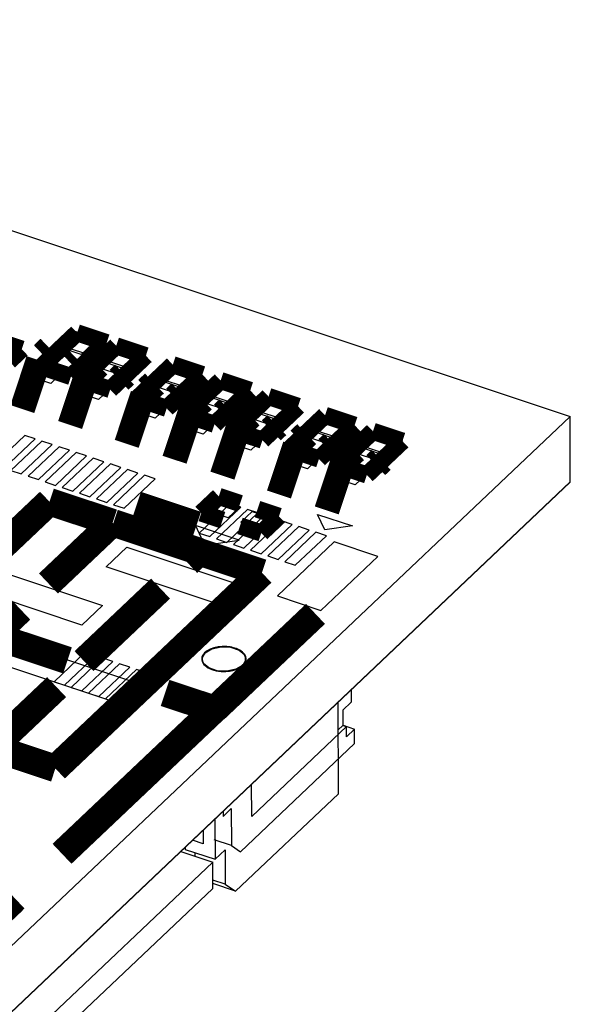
# Model space of a CAD drawing. Extents: x 0 to 1189, y 0 to 841.
# Tile 290 of 297: x 651.87 to 656.71, y 551.4 to 560.05. Entities that reach past the tile are written whole.
import ezdxf

# ---------------------------------------------------------------- set-up
doc = ezdxf.new("R2010")
doc.units = 0
doc.header["$LTSCALE"] = 65.395
doc.layers.get('0').update_dxf_attribs({"linetype": 'CONTINUOUS'})

msp = doc.modelspace()

# ---------------------------------------------------------------- linework, layer by layer
at = {"color": 7, "linetype": 'Continuous'}
for p, q in [((628.5176, 565.9422), (656.7063, 556.5637)), ((652.1675, 557.1888), (652.3129, 557.3266)), ((652.3129, 557.3266), (652.5574, 557.2452)), ((652.5574, 557.2452), (652.4121, 557.1075)), ((652.4121, 557.1075), (652.1675, 557.1888)), ((652.5879, 557.049), (652.7332, 557.1867)), ((652.7332, 557.1867), (652.9777, 557.1053)), ((651.8993, 556.9346), (652.0446, 557.0723)), ((652.0446, 557.0723), (652.2892, 556.991)), ((652.8324, 556.9676), (652.5879, 557.049)), ((652.9777, 557.1053), (652.8324, 556.9676)), ((652.2892, 556.991), (652.1439, 556.8532)), ((653.0846, 556.8837), (653.2299, 557.0214)), ((653.2299, 557.0214), (653.4745, 556.9401)), ((652.1439, 556.8532), (651.8993, 556.9346)), ((652.3196, 556.7948), (652.465, 556.9325)), ((652.465, 556.9325), (652.7095, 556.8511)), ((653.3292, 556.8023), (653.0846, 556.8837)), ((653.4745, 556.9401), (653.3292, 556.8023)), ((653.5049, 556.7439), (653.6503, 556.8816)), ((653.6503, 556.8816), (653.8948, 556.8002)), ((652.5642, 556.7134), (652.3196, 556.7948)), ((652.7095, 556.8511), (652.5642, 556.7134)), ((653.8948, 556.8002), (653.7495, 556.6625)), ((652.8164, 556.6295), (652.9617, 556.7672)), ((652.9617, 556.7672), (653.2063, 556.6859)), ((653.7495, 556.6625), (653.5049, 556.7439)), ((653.9253, 556.604), (654.0706, 556.7417)), ((654.0706, 556.7417), (654.3152, 556.6604)), ((653.0609, 556.5481), (652.8164, 556.6295)), ((653.2063, 556.6859), (653.0609, 556.5481)), ((653.2367, 556.4896), (653.382, 556.6274)), ((653.382, 556.6274), (653.6266, 556.546)), ((654.3152, 556.6604), (654.1698, 556.5226)), ((656.7063, 556.5637), (634.6239, 535.6352)), ((653.6266, 556.546), (653.4813, 556.4083)), ((654.1698, 556.5226), (653.9253, 556.604)), ((654.422, 556.4387), (654.5674, 556.5765)), ((654.5674, 556.5765), (654.8119, 556.4951)), ((656.7076, 555.9849), (656.7063, 556.5637)), ((653.4813, 556.4083), (653.2367, 556.4896)), ((653.657, 556.3498), (653.8024, 556.4875)), ((653.8024, 556.4875), (654.0469, 556.4062)), ((654.8119, 556.4951), (654.6666, 556.3574)), ((654.0469, 556.4062), (653.9016, 556.2684)), ((654.6666, 556.3574), (654.422, 556.4387)), ((654.8423, 556.2989), (654.9877, 556.4366)), ((654.9877, 556.4366), (655.2322, 556.3553)), ((655.2322, 556.3553), (655.0869, 556.2175)), ((653.9016, 556.2684), (653.657, 556.3498)), ((654.1538, 556.1845), (654.2991, 556.3223)), ((654.2991, 556.3223), (654.5437, 556.2409)), ((655.0869, 556.2175), (654.8423, 556.2989)), ((654.3983, 556.1032), (654.1538, 556.1845)), ((654.5437, 556.2409), (654.3983, 556.1032)), ((654.5741, 556.0447), (654.7194, 556.1824)), ((654.7194, 556.1824), (654.964, 556.1011)), ((654.964, 556.1011), (654.8187, 555.9633)), ((654.8187, 555.9633), (654.5741, 556.0447)), ((656.7076, 555.9849), (634.6252, 535.0563)), ((653.5392, 555.7256), (653.6391, 555.8203)), ((653.6391, 555.8203), (653.8013, 555.7664)), ((653.8013, 555.7664), (653.7014, 555.6717)), ((653.7014, 555.6717), (653.5392, 555.7256)), ((653.8126, 555.6347), (653.9126, 555.7294)), ((653.9126, 555.7294), (654.0747, 555.6754)), ((654.0747, 555.6754), (653.9748, 555.5807)), ((654.5501, 555.5664), (654.4881, 555.7034)), ((654.4881, 555.7034), (654.7938, 555.6017)), ((653.4162, 555.6049), (653.4937, 555.4337)), ((653.7983, 555.4778), (653.4162, 555.6049)), ((653.9748, 555.5807), (653.8126, 555.6347)), ((654.7938, 555.6017), (654.5501, 555.5664)), ((652.6303, 555.2421), (652.812, 555.4143)), ((652.812, 555.4143), (653.8055, 555.0837)), ((653.4937, 555.4337), (653.7983, 555.4778)), ((651.6057, 555.2341), (652.5992, 554.9035)), ((653.6238, 554.9115), (652.6303, 555.2421)), ((652.4175, 554.7314), (651.424, 555.0619)), ((653.8055, 555.0837), (653.6238, 554.9115)), ((652.5992, 554.9035), (652.4175, 554.7314)), ((651.722, 554.3812), (651.9037, 554.5534)), ((651.9037, 554.5534), (652.8972, 554.2228)), ((652.7155, 554.0507), (651.722, 554.3812)), ((653.4846, 554.3971), (653.4889, 554.3908)), ((653.7644, 554.341), (653.7745, 554.3447)), ((652.8972, 554.2228), (652.7155, 554.0507)), ((654.7815, 554.1594), (654.7817, 554.0527)), ((654.67, 553.25), (654.6683, 554.0521)), ((654.7102, 553.9849), (654.7817, 554.0527)), ((654.7102, 553.9849), (654.7105, 553.8489)), ((654.6688, 553.8094), (654.7105, 553.8489)), ((654.7105, 553.8489), (654.7406, 553.8389)), ((654.711, 553.8506), (654.8123, 553.8169)), ((653.9091, 553.0509), (654.7406, 553.8389)), ((654.7408, 553.7492), (654.7406, 553.8389)), ((654.7408, 553.7492), (654.8123, 553.8169)), ((654.8125, 553.6896), (654.8123, 553.8169)), ((654.8125, 553.6896), (653.8112, 552.7406)), ((653.9091, 553.0509), (653.9085, 553.3321)), ((654.67, 553.25), (653.767, 552.3942)), ((653.6582, 553.0948), (653.6583, 553.0509)), ((653.6583, 553.0509), (653.7298, 553.1187)), ((653.7298, 553.1187), (653.7305, 552.7946)), ((653.5865, 553.0269), (653.5873, 552.6733)), ((653.4815, 552.9274), (653.4817, 552.8097)), ((653.4817, 552.8097), (653.3896, 552.8403)), ((653.7305, 552.7946), (653.5806, 552.8444)), ((653.2863, 552.7424), (653.5667, 552.6491)), ((653.324, 552.7781), (653.324, 552.7609)), ((653.324, 552.7609), (653.5873, 552.6733)), ((653.4137, 552.7), (653.4136, 552.7311)), ((653.5873, 552.6733), (653.6767, 552.7581)), ((653.6767, 552.7581), (653.6773, 552.4542)), ((653.7305, 552.7946), (653.8112, 552.7406)), ((653.5667, 552.6491), (646.7721, 546.2095)), ((653.5672, 552.4175), (653.5667, 552.6491)), ((653.6773, 552.4542), (653.567, 552.4909)), ((653.5672, 552.4175), (646.7726, 545.978)), ((653.767, 552.3942), (653.5671, 552.4607)), ((653.6773, 552.4542), (653.767, 552.3942))]:
    msp.add_line(p, q, dxfattribs=at)
at = {"color": 1, "linetype": 'Continuous'}
for p, q in [((652.3939, 557.2566), (652.2976, 557.1653)), ((652.5621, 557.2007), (652.3939, 557.2566)), ((652.2976, 557.1653), (652.4657, 557.1093)), ((652.4657, 557.1093), (652.5621, 557.2007)), ((652.7378, 557.1422), (652.6415, 557.0508)), ((652.906, 557.0862), (652.7378, 557.1422)), ((652.2314, 557.1026), (652.1351, 557.0113)), ((652.3996, 557.0467), (652.2314, 557.1026)), ((652.3032, 556.9553), (652.3996, 557.0467)), ((652.6415, 557.0508), (652.8096, 556.9949)), ((652.8096, 556.9949), (652.906, 557.0862)), ((652.1351, 557.0113), (652.3032, 556.9553)), ((652.5753, 556.9882), (652.479, 556.8968)), ((652.7435, 556.9322), (652.5753, 556.9882)), ((653.2346, 556.9769), (653.1382, 556.8856)), ((653.4027, 556.921), (653.2346, 556.9769)), ((652.479, 556.8968), (652.6471, 556.8409)), ((652.6471, 556.8409), (652.7435, 556.9322)), ((653.1382, 556.8856), (653.3063, 556.8296)), ((653.3063, 556.8296), (653.4027, 556.921)), ((653.0721, 556.8229), (652.9757, 556.7316)), ((653.2402, 556.767), (653.0721, 556.8229)), ((653.6549, 556.8371), (653.5585, 556.7457)), ((653.8231, 556.7811), (653.6549, 556.8371)), ((652.9757, 556.7316), (653.1438, 556.6756)), ((653.1438, 556.6756), (653.2402, 556.767)), ((653.5585, 556.7457), (653.7267, 556.6898)), ((653.7267, 556.6898), (653.8231, 556.7811)), ((653.4924, 556.6831), (653.396, 556.5917)), ((653.6606, 556.6271), (653.4924, 556.6831)), ((653.5642, 556.5358), (653.6606, 556.6271)), ((654.0752, 556.6972), (653.9789, 556.6059)), ((654.2434, 556.6413), (654.0752, 556.6972)), ((654.147, 556.5499), (654.2434, 556.6413)), ((653.396, 556.5917), (653.5642, 556.5358)), ((653.9127, 556.5432), (653.8164, 556.4519)), ((654.0809, 556.4873), (653.9127, 556.5432)), ((653.9789, 556.6059), (654.147, 556.5499)), ((654.572, 556.532), (654.4756, 556.4406)), ((654.7401, 556.476), (654.572, 556.532)), ((653.8164, 556.4519), (653.9845, 556.3959)), ((653.9845, 556.3959), (654.0809, 556.4873)), ((654.6438, 556.3847), (654.7401, 556.476)), ((651.9156, 556.397), (651.6431, 556.1387)), ((651.7348, 556.1082), (652.0073, 556.3664)), ((652.0073, 556.3664), (651.9156, 556.397)), ((654.4095, 556.3779), (654.3131, 556.2866)), ((654.5776, 556.322), (654.4095, 556.3779)), ((654.4756, 556.4406), (654.6438, 556.3847)), ((654.9923, 556.3921), (654.896, 556.3008)), ((655.1605, 556.3362), (654.9923, 556.3921)), ((652.066, 556.3469), (651.7935, 556.0887)), ((651.8852, 556.0582), (652.1577, 556.3164)), ((652.2165, 556.2969), (651.944, 556.0386)), ((652.1577, 556.3164), (652.066, 556.3469)), ((652.3082, 556.2663), (652.2165, 556.2969)), ((654.3131, 556.2866), (654.4813, 556.2307)), ((654.4813, 556.2307), (654.5776, 556.322)), ((654.896, 556.3008), (655.0641, 556.2448)), ((655.0641, 556.2448), (655.1605, 556.3362)), ((652.0357, 556.0081), (652.3082, 556.2663)), ((652.3669, 556.2468), (652.0944, 555.9886)), ((652.1861, 555.958), (652.4586, 556.2163)), ((652.5174, 556.1968), (652.2449, 555.9385)), ((652.4586, 556.2163), (652.3669, 556.2468)), ((652.6091, 556.1662), (652.5174, 556.1968)), ((654.8298, 556.2381), (654.7335, 556.1468)), ((654.998, 556.1822), (654.8298, 556.2381)), ((654.9016, 556.0908), (654.998, 556.1822)), ((652.3366, 555.908), (652.6091, 556.1662)), ((652.6678, 556.1467), (652.3953, 555.8885)), ((652.487, 555.8579), (652.7595, 556.1162)), ((652.8182, 556.0966), (652.5457, 555.8384)), ((652.7595, 556.1162), (652.6678, 556.1467)), ((652.9099, 556.0661), (652.8182, 556.0966)), ((654.7335, 556.1468), (654.9016, 556.0908)), ((651.7935, 556.0887), (651.8852, 556.0582)), ((651.944, 556.0386), (652.0357, 556.0081)), ((652.6374, 555.8079), (652.9099, 556.0661)), ((652.9686, 556.0466), (652.6961, 555.7884)), ((652.7878, 555.7578), (653.0603, 556.0161)), ((653.0603, 556.0161), (652.9686, 556.0466)), ((652.0944, 555.9886), (652.1861, 555.958)), ((652.2449, 555.9385), (652.3366, 555.908)), ((652.3953, 555.8885), (652.487, 555.8579)), ((652.5457, 555.8384), (652.6374, 555.8079)), ((652.6961, 555.7884), (652.7878, 555.7578)), ((653.7209, 555.7963), (653.4484, 555.5381)), ((653.5401, 555.5076), (653.8126, 555.7658)), ((653.8126, 555.7658), (653.7209, 555.7963)), ((653.8713, 555.7463), (653.5988, 555.488)), ((653.6905, 555.4575), (653.963, 555.7158)), ((654.0217, 555.6962), (653.7492, 555.438)), ((653.841, 555.4075), (654.1135, 555.6657)), ((653.963, 555.7158), (653.8713, 555.7463)), ((654.1135, 555.6657), (654.0217, 555.6962)), ((654.1721, 555.6462), (653.8996, 555.3879)), ((653.9914, 555.3574), (654.2639, 555.6157)), ((654.3226, 555.5961), (654.0501, 555.3379)), ((654.2639, 555.6157), (654.1721, 555.6462)), ((654.4143, 555.5656), (654.3226, 555.5961)), ((653.4484, 555.5381), (653.5401, 555.5076)), ((654.1418, 555.3074), (654.4143, 555.5656)), ((654.473, 555.5461), (654.2005, 555.2878)), ((654.2922, 555.2573), (654.5647, 555.5156)), ((654.5647, 555.5156), (654.473, 555.5461)), ((653.5988, 555.488), (653.6905, 555.4575)), ((653.7492, 555.438), (653.841, 555.4075)), ((654.6338, 555.4606), (654.1342, 554.9871)), ((655.0159, 555.3334), (654.6338, 555.4606)), ((653.8996, 555.3879), (653.9914, 555.3574)), ((654.0501, 555.3379), (654.1418, 555.3074)), ((654.5163, 554.86), (655.0159, 555.3334)), ((654.2005, 555.2878), (654.2922, 555.2573)), ((654.1342, 554.9871), (654.5163, 554.86)), ((652.4461, 554.4919), (652.1736, 554.2336)), ((652.2653, 554.2031), (652.5378, 554.4613)), ((652.5378, 554.4613), (652.4461, 554.4919)), ((652.5965, 554.4418), (652.324, 554.1835)), ((652.4157, 554.153), (652.6882, 554.4113)), ((652.7469, 554.3918), (652.4744, 554.1335)), ((652.6882, 554.4113), (652.5965, 554.4418)), ((652.8386, 554.3612), (652.7469, 554.3918)), ((652.5661, 554.103), (652.8386, 554.3612)), ((652.8974, 554.3417), (652.6249, 554.0834)), ((652.7166, 554.0529), (652.9891, 554.3112)), ((653.0478, 554.2917), (652.7753, 554.0334)), ((652.9891, 554.3112), (652.8974, 554.3417)), ((653.1395, 554.2611), (653.0478, 554.2917)), ((652.1736, 554.2336), (652.2653, 554.2031)), ((652.867, 554.0029), (653.1395, 554.2611)), ((652.324, 554.1835), (652.4157, 554.153)), ((652.4744, 554.1335), (652.5661, 554.103)), ((652.6249, 554.0834), (652.7166, 554.0529)), ((652.7753, 554.0334), (652.867, 554.0029))]:
    msp.add_line(p, q, dxfattribs=at)
at = {"color": 6, "linetype": 'Continuous'}
for p, q in [((654.1954, 553.6054), (656.7076, 555.9878)), ((653.4998, 554.4879), (653.56, 554.5233)), ((653.8308, 554.3778), (653.7703, 554.3423)), ((653.7703, 554.3423), (653.6899, 554.3255)), ((634.6252, 535.0563), (654.1954, 553.6054))]:
    msp.add_line(p, q, dxfattribs=at)
at = {"color": 7, "linetype": 'Continuous'}
for points, const_width in [([(651.6293, 557.2407), (651.8892, 557.1543)], 0.151), ([(652.062, 557.0007), (652.3753, 557.2977)], 0.151), ([(652.3753, 557.2977), (652.6352, 557.2112)], 0.151), ([(651.8892, 557.1543), (651.7779, 557.0488)], 0.151), ([(652.1375, 557.1579), (652.0785, 557.102)], 0.2416), ([(652.6352, 557.2112), (652.3218, 556.9142)], 0.151), ([(652.4059, 556.8863), (652.7192, 557.1833)], 0.151), ([(652.7192, 557.1833), (652.9791, 557.0968)], 0.151), ([(652.3237, 557.0262), (652.3714, 557.0714)], 0.2416), ([(652.5578, 557.0181), (652.4988, 556.9621)], 0.2416), ([(652.9791, 557.0968), (652.6657, 556.7998)], 0.151), ([(651.8602, 556.878), (652.0704, 556.8081)], 0.453), ([(652.3218, 556.9142), (652.062, 557.0007)], 0.151), ([(652.7441, 556.8863), (652.7918, 556.9315)], 0.2416), ([(652.9026, 556.721), (653.216, 557.018)], 0.151), ([(653.216, 557.018), (653.4758, 556.9315)], 0.151), ([(652.2805, 556.7381), (652.4907, 556.6682)], 0.453), ([(652.6657, 556.7998), (652.4059, 556.8863)], 0.151), ([(653.0546, 556.8528), (652.9956, 556.7968)], 0.2416), ([(653.4758, 556.9315), (653.1625, 556.6345)], 0.151), ([(653.2408, 556.7211), (653.2885, 556.7663)], 0.2416), ([(653.3229, 556.5812), (653.6363, 556.8782)], 0.151), ([(653.6363, 556.8782), (653.8962, 556.7917)], 0.151), ([(652.7773, 556.5729), (652.9875, 556.503)], 0.453), ([(653.1625, 556.6345), (652.9026, 556.721)], 0.151), ([(653.4749, 556.713), (653.4159, 556.657)], 0.2416), ([(653.8962, 556.7917), (653.5828, 556.4947)], 0.151), ([(653.7433, 556.4413), (654.0566, 556.7383)], 0.151), ([(654.0566, 556.7383), (654.3165, 556.6519)], 0.151), ([(653.6612, 556.5812), (653.7088, 556.6264)], 0.2416), ([(654.3165, 556.6519), (654.0031, 556.3549)], 0.151), ([(653.1976, 556.433), (653.4078, 556.3631)], 0.453), ([(653.5828, 556.4947), (653.3229, 556.5812)], 0.151), ([(653.8952, 556.5731), (653.8362, 556.5172)], 0.2416), ([(654.24, 556.276), (654.5534, 556.573)], 0.151), ([(654.5534, 556.573), (654.8132, 556.4866)], 0.151), ([(654.0815, 556.4414), (654.1292, 556.4866)], 0.2416), ([(654.392, 556.4078), (654.333, 556.3519)], 0.2416), ([(654.8132, 556.4866), (654.4999, 556.1896)], 0.151), ([(653.618, 556.2932), (653.8281, 556.2233)], 0.453), ([(654.0031, 556.3549), (653.7433, 556.4413)], 0.151), ([(654.5782, 556.2761), (654.6259, 556.3213)], 0.2416), ([(654.6604, 556.1362), (654.9737, 556.4332)], 0.151), ([(654.9737, 556.4332), (655.2336, 556.3467)], 0.151), ([(654.8123, 556.268), (654.7533, 556.212)], 0.2416), ([(655.2336, 556.3467), (654.9202, 556.0497)], 0.151), ([(654.1147, 556.1279), (654.3249, 556.058)], 0.453), ([(654.4999, 556.1896), (654.24, 556.276)], 0.151), ([(654.9986, 556.1363), (655.0463, 556.1814)], 0.2416), ([(654.535, 555.9881), (654.7452, 555.9181)], 0.453), ([(654.9202, 556.0497), (654.6604, 556.1362)], 0.151), ([(650.3183, 554.0951), (652.1327, 555.8147)], 0.2416), ([(652.1327, 555.8147), (652.6868, 555.6304)], 0.2416), ([(653.6205, 555.8614), (653.4661, 555.7151)], 0.151), ([(653.8077, 555.7991), (653.6205, 555.8614)], 0.151), ([(652.8986, 555.7867), (653.4252, 555.6115)], 0.2416), ([(652.6868, 555.6304), (652.1236, 555.0966)], 0.2416), ([(653.4661, 555.7151), (653.6533, 555.6528)], 0.151), ([(654.1478, 555.686), (653.9606, 555.7483)], 0.151), ([(653.9934, 555.5396), (654.1478, 555.686)], 0.151), ([(653.451, 555.3761), (652.6944, 555.6278)], 0.2416), ([(653.8062, 555.6019), (653.9934, 555.5396)], 0.151), ([(653.3466, 555.2771), (653.451, 555.3761)], 0.2416), ([(653.4488, 555.374), (653.999, 555.1909)], 0.2416), ([(653.999, 555.1909), (652.1846, 553.4713)], 0.2416), ([(652.436, 554.4141), (653.1081, 555.0511)], 0.2416), ([(651.8807, 554.8664), (651.213, 554.2336)], 0.2416), ([(654.4694, 554.829), (653.5844, 553.9902)], 0.2416), ([(652.2906, 554.4206), (651.7791, 554.5908)], 0.2416), ([(651.6344, 553.6544), (652.1953, 554.186)], 0.2416), ([(653.5844, 553.9902), (653.1481, 554.1353)], 0.2416), ([(652.2428, 552.7218), (653.5859, 553.9947)], 0.2416), ([(650.8701, 553.9086), (652.1846, 553.4713)], 0.2416), ([(645.9023, 546.7126), (651.8296, 552.3301)], 0.2416), ([(651.8135, 552.3111), (645.9122, 546.7181)], 0.2416)]:
    msp.add_lwpolyline(points, dxfattribs=dict(at, const_width=const_width))
for points in [[(653.6891, 554.5419), (653.6509, 554.5424), (653.6133, 554.5387), (653.577, 554.5308), (653.5448, 554.5192), (653.5171, 554.5044), (653.4947, 554.4864)], [(653.6885, 554.5394), (653.6512, 554.5399), (653.6145, 554.5363), (653.579, 554.5285), (653.5475, 554.5173), (653.5205, 554.5028), (653.4985, 554.4852)], [(653.7723, 554.5219), (653.7598, 554.5262), (653.7462, 554.5301), (653.7327, 554.5333), (653.7181, 554.536), (653.7039, 554.538), (653.6885, 554.5394)], [(653.7748, 554.5239), (653.762, 554.5284), (653.7481, 554.5324), (653.7342, 554.5357), (653.7194, 554.5384), (653.7048, 554.5405), (653.6891, 554.5419)], [(653.4947, 554.4864), (653.4848, 554.475), (653.4773, 554.463), (653.4722, 554.4507), (653.4698, 554.4381), (653.47, 554.4251), (653.4728, 554.4124)], [(653.4985, 554.4852), (653.4907, 554.4764), (653.4843, 554.4674), (653.4795, 554.458), (653.4761, 554.4484), (653.4743, 554.4384), (653.4741, 554.4285)], [(653.855, 554.4208), (653.8558, 554.4403), (653.8503, 554.4595), (653.8388, 554.4778), (653.8215, 554.4947), (653.7991, 554.5095), (653.7723, 554.5219)], [(653.8579, 554.4144), (653.8606, 554.435), (653.8564, 554.456), (653.845, 554.4761), (653.8275, 554.4942), (653.8037, 554.5105), (653.7748, 554.5239)], [(653.4728, 554.4124), (653.4792, 554.3983), (653.4891, 554.3844), (653.5024, 554.3715), (653.5186, 554.3596), (653.5375, 554.3491), (653.5593, 554.34)], [(653.4741, 554.4285), (653.4747, 554.4233), (653.4757, 554.4181), (653.4771, 554.4129), (653.4792, 554.4074), (653.4816, 554.4023), (653.4846, 554.3971)], [(653.4889, 554.3908), (653.4938, 554.3847), (653.4999, 554.3784), (653.5062, 554.3727), (653.5136, 554.3669), (653.5212, 554.3617), (653.53, 554.3565)], [(653.6826, 554.3232), (653.7129, 554.3261), (653.742, 554.3317), (653.7692, 554.3397), (653.7938, 554.3501), (653.8152, 554.3624), (653.8332, 554.3768)], [(653.7745, 554.3447), (653.7852, 554.3493), (653.7953, 554.3542), (653.8047, 554.3595), (653.8139, 554.3655), (653.8219, 554.3715), (653.8294, 554.378)], [(653.8294, 554.378), (653.8358, 554.3846), (653.8414, 554.3914), (653.8461, 554.3985), (653.85, 554.4057), (653.8529, 554.413), (653.855, 554.4208)], [(653.8332, 554.3768), (653.8389, 554.3825), (653.8439, 554.3884), (653.8485, 554.3948), (653.8522, 554.401), (653.8554, 554.4076), (653.8579, 554.4144)], [(653.53, 554.3565), (653.5348, 554.3539), (653.5398, 554.3514), (653.5449, 554.349), (653.5502, 554.3466), (653.5556, 554.3445), (653.5617, 554.3422)], [(653.5593, 554.34), (653.5777, 554.3342), (653.5977, 554.3294), (653.6179, 554.3259), (653.6394, 554.3236), (653.6605, 554.3227), (653.6826, 554.3232)], [(653.5617, 554.3422), (653.5674, 554.3402), (653.5737, 554.3382), (653.5803, 554.3363), (653.5869, 554.3345), (653.5936, 554.3329), (653.601, 554.3313)], [(653.601, 554.3313), (653.615, 554.3289), (653.6299, 554.327), (653.6451, 554.3258), (653.6604, 554.3252), (653.6758, 554.3254), (653.6912, 554.3263)], [(653.6912, 554.3263), (653.7037, 554.3275), (653.7167, 554.3293), (653.7287, 554.3314), (653.7412, 554.3342), (653.7526, 554.3373), (653.7644, 554.341)]]:
    msp.add_lwpolyline(points, dxfattribs=at)
at = {"color": 6, "linetype": 'Continuous'}
for points in [[(653.56, 554.5233), (653.6395, 554.5401), (653.7236, 554.5361), (653.7974, 554.5118), (653.8447, 554.4724), (653.8578, 554.4331)], [(653.4728, 554.4325), (653.4734, 554.4411), (653.4998, 554.4879)], [(653.6899, 554.3255), (653.6056, 554.3298), (653.5331, 554.354), (653.4858, 554.3934), (653.4728, 554.4325)], [(653.8578, 554.4331), (653.8572, 554.4247), (653.8308, 554.3778)]]:
    msp.add_lwpolyline(points, dxfattribs=at)

doc.saveas('drawing.dxf')
